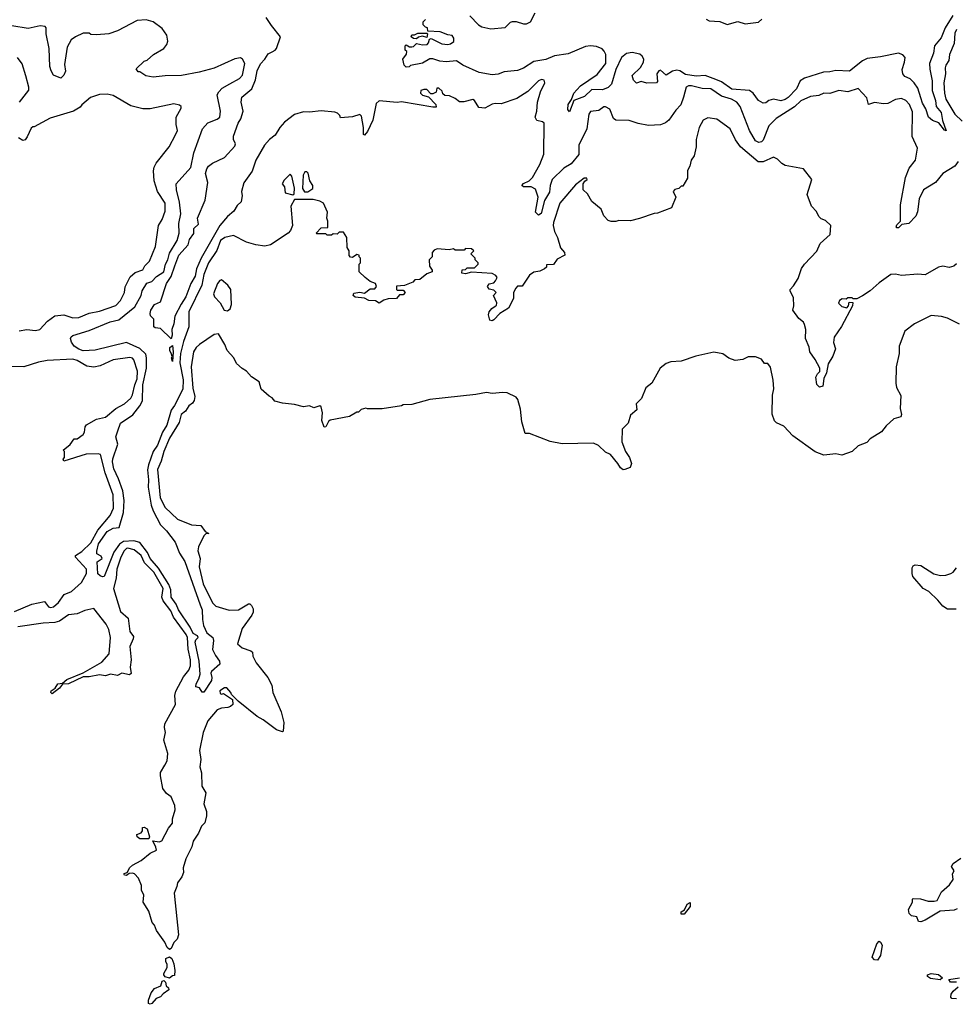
# Model space of a CAD drawing. Extents: x 2210602 to 2357277, y 510288 to 673808.
# Tile 404 of 464: x 2327468 to 2333758, y 616758 to 623380. Entities that reach past the tile are written whole.
import ezdxf

# ---------------------------------------------------------------- set-up
doc = ezdxf.new("R2010")
doc.units = 0

msp = doc.modelspace()

# ---------------------------------------------------------------- linework, layer by layer
at = {"layer": '0CON05XD'}
for points in [[(2330495, 623406.7), (2330552.5, 623345), (2330575, 623332), (2330635, 623318.8), (2330731.7, 623328.3), (2330767, 623363), (2330781.7, 623368.3), (2330805, 623368), (2330855, 623350.8), (2330875, 623352), (2330902.5, 623365), (2330933.3, 623425)], [(2328880.6, 622949.4), (2328945, 622983.2), (2328965, 623006), (2328982, 623085), (2328966.7, 623115), (2328953, 623123), (2328914.1, 623115.9), (2328775, 623053.8), (2328675, 623026.7), (2328555, 623003.3), (2328445, 623002.5), (2328365, 622993.3), (2328315, 623002.5), (2328275, 623030), (2328265, 623030), (2328251.7, 623048.3), (2328305, 623100), (2328325, 623107.5), (2328367.5, 623145), (2328436.7, 623185), (2328457.7, 623212.3), (2328463.8, 623235), (2328455.9, 623275.9), (2328425, 623320), (2328365.7, 623365.7), (2328318.8, 623378.8), (2328257.5, 623375), (2328125, 623303.8), (2328066.4, 623283.6), (2327985, 623277.5), (2327945, 623280), (2327935, 623290), (2327895, 623290), (2327842.5, 623265), (2327814, 623245), (2327785.8, 623195), (2327768.3, 623078.3), (2327775.6, 623034.4), (2327765, 623007.5), (2327745, 622987.5), (2327695, 623007.5), (2327680, 623035), (2327670, 623065), (2327666.7, 623185), (2327646.5, 623285), (2327646.2, 623325), (2327640, 623335), (2327605, 623337.9), (2327525, 623320.8), (2327415, 623339.1)], [(2333776.7, 622425), (2333753.8, 622395), (2333675, 622346), (2333625.4, 622284.6), (2333545, 622236), (2333515.6, 622175), (2333503.2, 622086.8), (2333492.3, 622057.7), (2333445, 622010), (2333398.3, 622001.7), (2333375, 621980), (2333365, 621980), (2333360, 621985), (2333365, 622000), (2333390, 622025), (2333389.4, 622135), (2333422.1, 622317.9), (2333448.1, 622381.9), (2333491.2, 622435), (2333503.8, 622515), (2333468.8, 622595), (2333469.7, 622759.7), (2333449.7, 622809.7), (2333425.4, 622835.4), (2333395, 622849.2), (2333356.1, 622843.9), (2333305, 622816.7), (2333275, 622813.3), (2333215, 622822.5), (2333175, 622810), (2333162.5, 622855), (2333105, 622917.5), (2333036.1, 622893.9), (2332975, 622903.8), (2332915, 622883.8), (2332875, 622885.8), (2332841.2, 622868.8), (2332785, 622864), (2332718.8, 622835), (2332676.3, 622793.7), (2332554, 622715), (2332504.3, 622665), (2332465, 622570), (2332455, 622558.8), (2332436.1, 622553.9), (2332414, 622565), (2332373.1, 622635), (2332311.4, 622795), (2332288.8, 622825), (2332254, 622845), (2332185.3, 622865.3), (2332115, 622915.6), (2332055, 622916.8), (2331985, 622935.4), (2331965, 622934.3), (2331948, 622925), (2331931.5, 622858.5), (2331913.5, 622806.5), (2331878, 622772), (2331830.9, 622705), (2331809.4, 622685), (2331775, 622671.6), (2331695, 622668.5), (2331625, 622681.1), (2331565, 622700.8), (2331475, 622703.8), (2331460, 622715), (2331435, 622777.5), (2331405, 622793.8), (2331395, 622793.3), (2331361.7, 622768.3), (2331305, 622761.2), (2331294.3, 622745), (2331281.5, 622645), (2331226.4, 622535), (2331227, 622473), (2331175, 622411.4), (2331125, 622381.1), (2331048.5, 622305), (2331033.1, 622265), (2331029.4, 622220.6), (2330995.4, 622164.6), (2330974, 622076), (2330955, 622065.6), (2330934.6, 622085), (2330953.3, 622185), (2330935, 622240), (2330906.2, 622256.2), (2330855, 622256), (2330844.3, 622265), (2330855, 622276.9), (2330893.8, 622295), (2330915, 622318.8), (2330965.5, 622405), (2330992, 622475), (2330993, 622683), (2330983.6, 622693.6), (2330945, 622702.5), (2330934.2, 622725), (2330944.2, 622765), (2330948.6, 622825), (2330970, 622895), (2330998.8, 622955), (2330993, 622973), (2330975, 622977.5), (2330955, 622967.5), (2330885, 622897.5), (2330809.5, 622850.5), (2330705, 622813.8), (2330665, 622816.2), (2330645, 622811.2), (2330594.1, 622784.1), (2330555, 622790), (2330526.4, 622836.4), (2330515, 622842.5), (2330453, 622827), (2330425, 622827.5), (2330395, 622850), (2330357, 622867), (2330325, 622870), (2330311.7, 622881.7), (2330308.3, 622898.3), (2330285, 622920), (2330271.7, 622918.3), (2330268.3, 622891.7), (2330245, 622880), (2330231.7, 622881.7), (2330205, 622910), (2330185, 622910), (2330165, 622902.5), (2330162.5, 622885), (2330175, 622871.2), (2330215, 622860), (2330265, 622810), (2330268.3, 622791.7), (2330245, 622792.5), (2330035, 622827.5), (2330005, 622823.8), (2329885, 622834.3), (2329863.3, 622815), (2329842.2, 622705), (2329805, 622627.5), (2329785, 622602.5), (2329778.3, 622608.3), (2329779.2, 622655), (2329765, 622730), (2329755, 622742.5), (2329705, 622727.5), (2329625, 622720), (2329620, 622735), (2329605, 622750), (2329587, 622757), (2329495, 622766.7), (2329415, 622758.8), (2329375, 622760.8), (2329315, 622741.4), (2329248.8, 622691.2), (2329215.8, 622655), (2329186.1, 622603.9), (2329148, 622575), (2329112.5, 622535), (2329055.5, 622435), (2329030, 622360), (2328975, 622282.5), (2328958, 622225), (2328963.3, 622195), (2328959.3, 622169.3), (2328956.2, 622155), (2328929.5, 622130.5), (2328907.4, 622092.6), (2328863.8, 622055), (2328814, 621995), (2328688.2, 621775), (2328657.1, 621705), (2328647.1, 621655), (2328618.5, 621605), (2328585, 621515.8), (2328552.5, 621467.5), (2328511.1, 621385), (2328504.4, 621335), (2328490, 621295), (2328492.3, 621257.7), (2328486.4, 621233.6), (2328415, 621302.5), (2328378.3, 621308.3), (2328370, 621315), (2328370, 621365), (2328347, 621387), (2328343.9, 621403.9), (2328348.8, 621425), (2328375, 621463.3), (2328415, 621482.5), (2328454.4, 621605), (2328487, 621653), (2328511.1, 621725), (2328537.3, 621795), (2328599.4, 621865), (2328608.6, 621901.4), (2328637.4, 621942.6), (2328639.4, 621975), (2328670, 622005), (2328663.3, 622045), (2328715.7, 622165), (2328731.5, 622285), (2328717.5, 622345), (2328725, 622376.2), (2328737.5, 622395), (2328764, 622415), (2328845, 622454), (2328915, 622528.8), (2328919.4, 622545), (2328904.4, 622574.4), (2328904.4, 622595.6), (2328937.2, 622682.8), (2328955, 622713.3), (2328970.8, 622765), (2328957.3, 622825), (2328961.3, 622858.7), (2329028, 622915), (2329054, 622975), (2329064, 623035), (2329087.3, 623082.7), (2329116.4, 623113.6), (2329138.8, 623151.2), (2329165, 623164), (2329185, 623173.8), (2329195, 623186.7), (2329220, 623265), (2329160, 623340), (2329123.8, 623395)], [(2332147.6, 622977.6), (2332075.5, 623005.5), (2332015, 623000), (2331945, 623011.5), (2331905, 623035.6), (2331885, 623040), (2331856.9, 623033.1), (2331815, 623006.7), (2331775, 623040), (2331764.1, 623035.9), (2331751.2, 623015), (2331756.2, 622965), (2331750, 622955), (2331685, 622953.3), (2331645, 622963.3), (2331615, 622952.5), (2331595, 622973.3), (2331584.3, 623005), (2331640.8, 623059.2), (2331661.1, 623095), (2331662.7, 623115), (2331653.6, 623135), (2331637.7, 623147.7), (2331585, 623158.8), (2331548.1, 623151.9), (2331513.8, 623125), (2331474.6, 623045.4), (2331446.9, 622945), (2331425, 622923.3), (2331385, 622908.5), (2331315, 622910), (2331265, 622863.3), (2331193, 622837), (2331165, 622760), (2331152.5, 622775), (2331155, 622810), (2331177.5, 622842.5), (2331193.8, 622885), (2331212.7, 622907.3), (2331238.8, 622935), (2331349.4, 623010.6), (2331409.2, 623085), (2331408.1, 623145), (2331397.4, 623167.4), (2331383.6, 623183.6), (2331345, 623198.9), (2331305, 623203.5), (2331270.6, 623199.4), (2331155, 623150), (2331062.6, 623137.4), (2331005, 623111.5), (2330925, 623097.9), (2330855, 623054.5), (2330815, 623038.2), (2330725, 623030), (2330684.2, 623014.2), (2330645, 623008.6), (2330557.5, 623025), (2330446.7, 623075), (2330405, 623102.5), (2330335, 623096.7), (2330291.7, 623101.7), (2330245, 623117.5), (2330225, 623116.7), (2330175, 623087.5), (2330095, 623072.5), (2330085, 623062.5), (2330065, 623060), (2330053, 623073), (2330042.5, 623115), (2330068.3, 623148.3), (2330070, 623165), (2330060, 623175), (2330060, 623205), (2330065, 623210), (2330088.3, 623198.3), (2330105, 623197.5), (2330115, 623200), (2330135, 623220), (2330175, 623210), (2330207, 623213), (2330217, 623223), (2330221.7, 623248.3), (2330235, 623252.5), (2330305, 623217.5), (2330345, 623213.3), (2330365, 623217.5), (2330387, 623233), (2330386.4, 623256.4), (2330375, 623272.5), (2330345, 623277.5), (2330295, 623297.5), (2330211.7, 623301.7), (2330210, 623325), (2330195, 623330), (2330180, 623345), (2330180, 623365), (2330195, 623380)], [(2332083.6, 623383.6), (2332102.4, 623372.4), (2332175, 623366.7), (2332225, 623348), (2332295, 623367.5), (2332345, 623350.8), (2332435, 623364.2), (2332456.8, 623383.2)], [(2333742.2, 623407.8), (2333690.3, 623325), (2333662, 623258), (2333618.2, 623205), (2333612.2, 623155), (2333584.7, 623085), (2333586.3, 623046.4), (2333601.9, 622968.1), (2333602.6, 622902.6), (2333625.3, 622835.3), (2333630, 622795), (2333663.5, 622755), (2333671.4, 622701.4), (2333696.7, 622633.3), (2333685, 622637.5), (2333647.1, 622687.1), (2333605, 622702.5), (2333577.1, 622725), (2333560.4, 622780.4), (2333537.7, 622817.7), (2333526.1, 622855), (2333505, 622919.2), (2333481.5, 622955), (2333455, 622981.9), (2333418.7, 622998.7), (2333405.8, 623015), (2333400.6, 623045), (2333417.3, 623095), (2333420, 623125), (2333404.5, 623144.5), (2333375.3, 623155.3), (2333255, 623129.2), (2333165, 623119.6), (2333135, 623102.9), (2333047, 623033), (2332955, 623038.5), (2332915, 623029.1), (2332872.2, 623027.8), (2332745, 622987.3), (2332715, 622969.2), (2332689.2, 622915), (2332634, 622856), (2332615, 622842.9), (2332585, 622833.8), (2332535, 622845.7), (2332505, 622836), (2332485, 622821.2), (2332465, 622818.8), (2332435, 622835.8), (2332398.1, 622885), (2332375, 622902.7), (2332255, 622913.3), (2332185, 622960.9), (2332147.6, 622977.6)], [(2330135, 623250), (2330115, 623252.5), (2330100, 623265), (2330105, 623277.5), (2330121.7, 623278.3), (2330145, 623290), (2330205, 623290), (2330210, 623285), (2330205, 623260), (2330175, 623270), (2330148.3, 623261.7), (2330135, 623250)], [(2333765, 623313.3), (2333755, 623290), (2333751.2, 623218.8), (2333718, 623145), (2333713.3, 623105), (2333693.8, 623075), (2333688.8, 623055), (2333691.2, 623015), (2333680.5, 622955), (2333685.5, 622885), (2333695, 622846.2), (2333755.7, 622745), (2333805, 622696.7)], [(2327466.2, 622825), (2327528, 622905), (2327530, 622925), (2327508.3, 623001.7), (2327483.6, 623083.6), (2327453.3, 623125)], [(2333765, 621737.5), (2333747, 621723), (2333716.1, 621713.9), (2333675, 621721.2), (2333645, 621716), (2333555, 621663.8), (2333505, 621668), (2333395, 621660), (2333355, 621668), (2333325, 621665.8), (2333245, 621610.8), (2333185, 621556.7), (2333135, 621523.3), (2333095, 621502.5), (2333071.7, 621501.7), (2333065, 621510), (2333035, 621510), (2333025, 621500), (2332998.3, 621501.7), (2332978.3, 621491.7), (2332973, 621473), (2332995, 621450), (2333028.3, 621441.7), (2333040, 621455), (2333045, 621480), (2333068.3, 621478.3), (2333067.5, 621455), (2332992.7, 621317.3), (2332943.3, 621245), (2332938.3, 621208.3), (2332953.3, 621165), (2332935, 621117.5), (2332902.5, 621065), (2332892.5, 621005), (2332873.6, 620966.4), (2332866.7, 620915), (2332845, 620907.5), (2332826.4, 620926.4), (2332820, 620975), (2332831.7, 620998.3), (2332847, 621013), (2332847.5, 621035), (2332816.7, 621095), (2332780, 621145), (2332776.4, 621176.4), (2332750, 621235), (2332752.5, 621295), (2332745, 621330), (2332737.5, 621345), (2332705, 621370), (2332666, 621425), (2332672, 621455), (2332669.5, 621509.5), (2332647.5, 621555), (2332647.5, 621565), (2332670.7, 621589.3), (2332700.7, 621639.3), (2332724.1, 621705.9), (2332743.3, 621735), (2332826.4, 621823.6), (2332850, 621875), (2332917.5, 621935), (2332920, 621995), (2332885, 622030), (2332855, 622040), (2332840, 622055), (2332825, 622090), (2332790, 622125), (2332762.5, 622205), (2332792.5, 622305), (2332737.3, 622377.3), (2332615, 622400), (2332592.1, 622412.1), (2332562.3, 622442.3), (2332535, 622456.2), (2332465.5, 622424.5), (2332433.5, 622423.5), (2332314.4, 622525), (2332280.6, 622570.6), (2332243.8, 622645), (2332155, 622710), (2332095, 622718.6), (2332063.8, 622705), (2332036.2, 622655), (2332016.2, 622575), (2332016, 622525), (2332002.5, 622465), (2331982.5, 622435), (2331972.5, 622395), (2331957.5, 622365), (2331957.5, 622315), (2331925, 622260), (2331915, 622260), (2331900, 622245), (2331873, 622237), (2331860, 622225), (2331880, 622185), (2331850, 622115), (2331755, 622077.5), (2331733, 622077), (2331635, 622042.5), (2331575, 622027.5), (2331495, 622030), (2331475, 622022.5), (2331445, 622022.5), (2331425, 622030), (2331395, 622060), (2331376.7, 622105), (2331315, 622157.5), (2331285, 622207.5), (2331256.4, 622236.4), (2331256.7, 622275), (2331266.4, 622293.6), (2331282.5, 622305), (2331280, 622315), (2331262.5, 622315), (2331205, 622270), (2331100, 622145), (2331056.7, 622015), (2331053.8, 621995), (2331064.2, 621954.2), (2331083.3, 621915), (2331102.5, 621845), (2331130, 621815), (2331132.5, 621795), (2331080.7, 621769.3), (2331057, 621733), (2331010, 621730), (2331010, 621715), (2330997, 621703), (2330965, 621687.5), (2330925, 621682.5), (2330895, 621662.5), (2330845, 621587.5), (2330815, 621586.7), (2330803.3, 621575), (2330787.5, 621545), (2330788, 621505), (2330755, 621440), (2330696.5, 621403.5), (2330655, 621360), (2330645, 621353.3), (2330628.3, 621358.3), (2330618.6, 621395), (2330624, 621415), (2330641.9, 621438.1), (2330665, 621452), (2330673.6, 621456.4), (2330676.2, 621475), (2330652.5, 621525), (2330670, 621545), (2330655, 621560), (2330625, 621567.5), (2330612.5, 621585), (2330625, 621602.5), (2330655, 621610), (2330666.4, 621623.6), (2330677.5, 621645), (2330669.3, 621659.3), (2330645, 621672.5), (2330505, 621682.5), (2330465, 621670), (2330440, 621675), (2330443, 621697), (2330465, 621700), (2330475, 621710), (2330525, 621710), (2330550, 621735), (2330550, 621745), (2330530, 621765), (2330530, 621775), (2330500, 621805), (2330520, 621825), (2330505, 621837.5), (2330465, 621840), (2330455, 621830), (2330395, 621830), (2330385, 621837.5), (2330355, 621832.5), (2330275, 621837.5), (2330255, 621830), (2330240, 621815), (2330240, 621785), (2330220, 621765), (2330223, 621723), (2330240, 621695), (2330240, 621685), (2330205, 621670), (2330157, 621633), (2330125, 621630), (2330110, 621615), (2330055, 621592.5), (2330001.7, 621588.3), (2330000, 621565), (2330005, 621560), (2330045, 621560), (2330060, 621545), (2330045, 621530), (2330021.7, 621528.3), (2330000, 621505), (2329945, 621502.5), (2329915, 621492.5), (2329885, 621472.5), (2329859.3, 621489.3), (2329815, 621490), (2329785, 621507.5), (2329723, 621513), (2329710, 621525), (2329715, 621540), (2329755, 621547.5), (2329785, 621540), (2329825, 621570), (2329855, 621570), (2329867.5, 621585), (2329860, 621605), (2329825, 621620), (2329790, 621645), (2329750, 621685), (2329750, 621735), (2329760, 621745), (2329760, 621775), (2329750, 621785), (2329750, 621795), (2329735, 621800), (2329705, 621780), (2329691.7, 621781.7), (2329683, 621793), (2329682.5, 621825), (2329668.3, 621848.3), (2329667.5, 621915), (2329645, 621950), (2329615, 621950), (2329601.7, 621938.3), (2329575, 621940), (2329565, 621930), (2329535, 621930), (2329525, 621940), (2329465, 621940), (2329460, 621945), (2329495, 621980), (2329538.3, 621981.7), (2329540, 622025), (2329532.5, 622045), (2329537.5, 622085), (2329510, 622145), (2329485, 622160), (2329440.8, 622170.8), (2329315, 622170), (2329290, 622125), (2329302.5, 621995), (2329288.3, 621961.7), (2329272.5, 621945), (2329153.9, 621866.1), (2329115, 621856.2), (2329055.9, 621865.9), (2328993.4, 621883.4), (2328905, 621928.2), (2328846, 621915), (2328818.5, 621895), (2328792, 621828), (2328737.5, 621745), (2328705.3, 621665), (2328692, 621595), (2328603.8, 621415), (2328605.5, 621315), (2328569.1, 621215), (2328548.9, 621135), (2328545, 621072.5), (2328566.8, 620956.8), (2328563.5, 620895), (2328508.8, 620785), (2328486.2, 620753.8), (2328456.3, 620653.7), (2328427.2, 620605), (2328395, 620517.8), (2328364.7, 620475), (2328333.9, 620386.1), (2328327.4, 620352.6), (2328334.2, 620285), (2328331.6, 620235), (2328351.3, 620115), (2328365, 620077.5), (2328415, 619982.9), (2328455, 619941.9), (2328511.8, 619865), (2328541.7, 619791.7), (2328577.7, 619735), (2328681.5, 619445), (2328695, 619410), (2328696.1, 619346.1), (2328703.8, 619305), (2328726.7, 619255), (2328765.7, 619225), (2328770, 619205), (2328764.3, 619144.3), (2328783, 619103), (2328810, 619065), (2328812.5, 619045), (2328757.5, 618995), (2328753.3, 618985), (2328760, 618955), (2328757.1, 618935), (2328705, 618857.5), (2328695, 618857.5), (2328676.1, 618886.1), (2328651.7, 618891.7), (2328653.9, 618913.9), (2328672.8, 618947.2), (2328681.7, 618978.3), (2328673.5, 619065), (2328646.9, 619193.1), (2328651.3, 619208.7), (2328667.5, 619225), (2328662.5, 619235), (2328635, 619251.5), (2328613.4, 619293.4), (2328535, 619410.9), (2328518.8, 619448.8), (2328485.3, 619495), (2328484.2, 619545), (2328470.3, 619580.3), (2328400.6, 619690.6), (2328344.8, 619754.8), (2328325.8, 619795.8), (2328275, 619864.6), (2328235, 619874.8), (2328165, 619870), (2328138.1, 619851.9), (2328100.7, 619799.3), (2328035.8, 619635), (2328025, 619632), (2328008.3, 619638.3), (2327993.1, 619653.1), (2327987.5, 619732.5), (2328022.5, 619755), (2328015, 619770.8), (2327987.3, 619787.3), (2327985.6, 619805.6), (2327996.8, 619855), (2328055, 619937.1), (2328095, 619959.6), (2328135.9, 619964.1), (2328166, 620065), (2328169.1, 620145), (2328162, 620212), (2328132.6, 620292.6), (2328099.9, 620359.9), (2328090.9, 620405), (2328093.2, 620426.8), (2328128.2, 620525), (2328112.9, 620575), (2328127.5, 620615), (2328144.3, 620665), (2328227.9, 620722.1), (2328276.3, 620783.6), (2328293.8, 620816.2), (2328295.2, 620925), (2328320.3, 621035), (2328320.6, 621105), (2328315, 621130), (2328275, 621167.7), (2328185, 621209.4), (2327975, 621156), (2327895, 621152.7), (2327865, 621163.6), (2327832.9, 621185), (2327815, 621210), (2327808.8, 621235), (2327812.7, 621247.3), (2327824.2, 621255.8), (2327935, 621288.9), (2328075, 621348.2), (2328135, 621362.1), (2328241.1, 621448.9), (2328284.6, 621525.4), (2328291.9, 621555), (2328323.2, 621606.8), (2328355, 621619.5), (2328388.1, 621651.9), (2328436, 621684), (2328446.9, 621735), (2328464.2, 621765), (2328475, 621809.2), (2328525.4, 621895), (2328540.9, 621945), (2328537.9, 622007.9), (2328550.9, 622075), (2328542.1, 622152.1), (2328521.4, 622235), (2328519.2, 622275), (2328618.6, 622385), (2328638.6, 622485), (2328696, 622645), (2328733.4, 622686.6), (2328795, 622710), (2328813.8, 622725), (2328817.1, 622765), (2328795.5, 622875), (2328805.4, 622895), (2328829.7, 622920.3), (2328880.6, 622949.4)], [(2327463.1, 621286.9), (2327515.5, 621295.5), (2327575, 621289.4), (2327603.8, 621295), (2327655, 621353.1), (2327705, 621387.5), (2327765, 621394.5), (2327825, 621375.6), (2327865, 621376.9), (2327935, 621405.7), (2328005, 621419.4), (2328115, 621456.7), (2328145, 621490), (2328171.9, 621545), (2328177.3, 621582.7), (2328209.6, 621650.4), (2328245, 621680), (2328295, 621697.5), (2328310, 621725), (2328340, 621755), (2328380, 621855), (2328400, 621995), (2328426.2, 622035), (2328445, 622092.5), (2328446.7, 622145), (2328393.3, 622223.3), (2328371.8, 622295), (2328367.8, 622362.2), (2328372, 622388), (2328385, 622413.8), (2328473.3, 622525), (2328516.2, 622605), (2328527.5, 622635), (2328520, 622675), (2328520, 622725), (2328552.5, 622785), (2328552.5, 622795), (2328542.5, 622805), (2328504.1, 622814.1), (2328345, 622779.6), (2328295, 622780.8), (2328215, 622800.9), (2328095, 622870.8), (2328055, 622878.8), (2328005, 622876.2), (2327943.9, 622856.1), (2327885, 622807.5), (2327875, 622792.5), (2327830, 622765), (2327673.6, 622716.4), (2327565, 622660), (2327555, 622660), (2327545, 622650), (2327518.8, 622591.2), (2327505, 622572.5), (2327488.3, 622568.3), (2327460, 622585)], [(2329305, 622202.5), (2329312.5, 622207.5), (2329316.2, 622246.2), (2329297, 622327), (2329285, 622340), (2329245, 622300), (2329233.3, 622275), (2329247.5, 622255), (2329252.5, 622215), (2329305, 622202.5)], [(2329405, 622222), (2329437.5, 622245), (2329437.5, 622265), (2329417.5, 622295), (2329407, 622347), (2329397, 622357), (2329385, 622357.5), (2329373.3, 622335), (2329370, 622245), (2329382.5, 622222.5), (2329405, 622222)], [(2328865, 621422.5), (2328882.5, 621435), (2328891.2, 621465), (2328886.2, 621565), (2328866.7, 621595), (2328825, 621630), (2328813.6, 621626.4), (2328797.5, 621605), (2328771.2, 621535), (2328776.7, 621515), (2328815.8, 621475.8), (2328843.3, 621425), (2328865, 621422.5)], [(2333785, 621331.2), (2333705, 621371.2), (2333665, 621384), (2333595, 621390), (2333483.8, 621335), (2333417.5, 621285), (2333380, 621185), (2333380, 621135), (2333360, 621045), (2333358.8, 620935), (2333362.5, 620905), (2333391.7, 620851.7), (2333386.2, 620765), (2333396.2, 620725), (2333390.7, 620709.3), (2333343.9, 620696.1), (2333292.3, 620647.7), (2333261.7, 620608.3), (2333185, 620560), (2333164.1, 620535.9), (2333105, 620513.8), (2333063.3, 620475), (2332995, 620450), (2332955, 620458.8), (2332875, 620451.2), (2332815, 620473.8), (2332665, 620582), (2332605, 620646), (2332555, 620668.8), (2332541.2, 620681.2), (2332526.4, 620726.4), (2332528.6, 620855), (2332537.3, 620897.3), (2332533.9, 620956.1), (2332515, 621042.5), (2332497.7, 621067.7), (2332475, 621066.7), (2332455, 621096.2), (2332415, 621112), (2332365, 621111.2), (2332330, 621095), (2332277, 621087), (2332235, 621102.5), (2332195, 621132.5), (2332135, 621143.3), (2332013.9, 621116.1), (2331915, 621082.5), (2331845, 621077.5), (2331815, 621067.5), (2331772.5, 621035), (2331716.7, 620935), (2331677, 620903), (2331647, 620833), (2331613, 620797), (2331617.5, 620755), (2331575, 620720), (2331557.5, 620665), (2331517.5, 620625), (2331515, 620540), (2331540, 620475), (2331566.7, 620435), (2331580, 620395), (2331573, 620367), (2331536.4, 620353.6), (2331525, 620353.3), (2331506.1, 620366.1), (2331490, 620395), (2331440, 620455), (2331405, 620470), (2331360, 620515), (2331325, 620532.5), (2331115, 620526.7), (2331035, 620543.3), (2330895, 620597.5), (2330865, 620597.5), (2330844, 620674)], [(2330844, 620674), (2330835, 620760), (2330816.7, 620825), (2330805, 620840), (2330745, 620870), (2330715, 620873.1), (2330645, 620865.6), (2330605, 620871.9), (2330535, 620857.8), (2330225, 620826), (2330105, 620792.5), (2330045, 620790), (2330035, 620782.5), (2329905, 620763.3), (2329805, 620762.5), (2329795, 620767.5), (2329763, 620757), (2329745, 620740), (2329735, 620740), (2329685, 620710), (2329555, 620686.7), (2329542.7, 620677.3), (2329525, 620642.5), (2329515, 620640), (2329500, 620685), (2329502.5, 620735), (2329495, 620776.2), (2329485, 620783.3), (2329445, 620770), (2329415, 620783.3), (2329375, 620775.8), (2329315, 620792.5), (2329235, 620800.8), (2329182.5, 620815), (2329165, 620837.5), (2329145, 620847.5), (2329090, 620895), (2329077.5, 620945), (2329025, 620977.5), (2328992.5, 621015), (2328964, 621034), (2328925, 621067.5), (2328907.5, 621105), (2328862.5, 621155), (2328847.5, 621195), (2328805, 621267.5), (2328775, 621263.3), (2328676, 621195), (2328655, 621174), (2328636.9, 621145), (2328619.4, 621045), (2328632.6, 620902.6), (2328644.4, 620845), (2328640.8, 620819.2), (2328629.2, 620800.8), (2328605, 620783.3), (2328582.2, 620747.8), (2328552.5, 620725), (2328539.4, 620670.6), (2328475, 620566), (2328437.3, 620475), (2328419.7, 620410.3), (2328393.1, 620355), (2328411.9, 620165), (2328445, 620098.8), (2328529.3, 620019.3), (2328623, 619983), (2328685, 619977.5), (2328715, 619937.5), (2328740, 619925), (2328719.3, 619920.7), (2328705, 619907.5), (2328668.8, 619835), (2328666.4, 619806.4), (2328681.2, 619755), (2328675, 619700), (2328700.6, 619585), (2328765, 619458), (2328785.7, 619435.7), (2328875, 619408), (2328938.8, 619411.2), (2329005, 619450), (2329015, 619450), (2329025, 619440), (2329037, 619417), (2329036.7, 619395), (2329027.5, 619375), (2328963.3, 619285), (2328933, 619183), (2328962.5, 619155), (2329022.5, 619135), (2329033.3, 619125), (2329035, 619100), (2329057.5, 619055), (2329136.1, 618956.1), (2329163.3, 618905), (2329168.8, 618855), (2329226.2, 618725), (2329243, 618653), (2329240, 618595), (2329235, 618590), (2329195, 618602.5), (2329105, 618670), (2329064.2, 618694.2), (2328937, 618797), (2328891.7, 618841.7), (2328887.5, 618855), (2328860, 618885), (2328845, 618886.7), (2328813.3, 618865), (2328815, 618847.5), (2328825, 618842.5), (2328837, 618847), (2328898.3, 618808.3), (2328900, 618775), (2328885, 618760), (2328867, 618753), (2328825, 618750), (2328795, 618737.5), (2328731.9, 618665), (2328700.9, 618585), (2328677.5, 618465), (2328684.4, 618404.4), (2328679.2, 618355), (2328689.2, 618315), (2328693.3, 618225), (2328719.5, 618179.5), (2328705.7, 618105.7), (2328724.3, 618055), (2328724.3, 618025), (2328711.3, 617978.7), (2328690, 617955), (2328670.5, 617909.5), (2328633.8, 617855), (2328623.9, 617816.1), (2328584.2, 617735.8), (2328567.5, 617675), (2328570, 617645), (2328557.5, 617615), (2328527.5, 617575), (2328525, 617550), (2328506.7, 617505), (2328535.9, 617224.1), (2328526.7, 617195), (2328505, 617172.5), (2328486.1, 617133.9), (2328475, 617126.7), (2328459.5, 617139.5), (2328443.8, 617175), (2328387.5, 617255), (2328375, 617290), (2328358.3, 617308.3), (2328336.7, 617385), (2328296.7, 617445), (2328301.7, 617491.7), (2328287.5, 617525), (2328287, 617557), (2328267, 617607), (2328240, 617635), (2328225, 617640), (2328203, 617637), (2328185, 617623.8), (2328172.5, 617625), (2328167.5, 617635), (2328193.3, 617646.7), (2328206.2, 617675), (2328225, 617692.5), (2328283.3, 617725), (2328345, 617773.3), (2328386.4, 617793.6), (2328383.3, 617815), (2328363.3, 617856.7), (2328405, 617850), (2328423.9, 617856.1), (2328468.6, 617941.4), (2328496, 617975), (2328495.8, 618005), (2328512.9, 618065), (2328510.6, 618095), (2328485, 618153.3), (2328454.3, 618174.3), (2328429.7, 618209.7), (2328414.3, 618295), (2328414.5, 618315.5), (2328444.3, 618365.7), (2328458.6, 618395), (2328463.3, 618445), (2328437.5, 618535), (2328448.6, 618585), (2328441.7, 618618.3), (2328443.8, 618645), (2328515, 618773.3), (2328510, 618835), (2328517, 618863), (2328569.1, 618960.9), (2328604, 619005), (2328617.1, 619035), (2328616.7, 619075), (2328599.6, 619145), (2328595.3, 619225), (2328587.1, 619245), (2328500.6, 619360.6), (2328484.3, 619405), (2328431.8, 619471.8), (2328424.3, 619495), (2328431.5, 619555), (2328369.7, 619665), (2328307.6, 619727.6), (2328284.5, 619775), (2328237.1, 619815), (2328194.6, 619825.4), (2328185, 619823.1), (2328168.5, 619805), (2328145, 619758), (2328121.2, 619685), (2328117, 619623), (2328098.1, 619555), (2328145, 619398.8), (2328198, 619355), (2328209.2, 619265), (2328232, 619232), (2328230.8, 619215), (2328207.5, 619165), (2328217.8, 619075), (2328210, 619025), (2328217.3, 618982.7), (2328205, 618974), (2328155, 618984.3), (2328125, 618969.1), (2328077.4, 618977.4), (2328045, 618965.8), (2328004.2, 618974.2), (2327935, 618960), (2327895, 618960), (2327796.4, 618913.6), (2327755, 618910), (2327735.4, 618884.6), (2327685, 618846.2), (2327678, 618855), (2327680, 618865), (2327706.4, 618883.6), (2327725, 618912), (2327755, 618916.7), (2327785, 618942.5), (2327895, 618986.7), (2328020.5, 619059.5), (2328069.2, 619115), (2328077.8, 619225), (2328067.9, 619277.9), (2328048.6, 619315), (2327965, 619420), (2327905, 619406.7), (2327855, 619384.2), (2327795, 619376.7), (2327736.2, 619335), (2327705, 619325.7), (2327625, 619320.8), (2327455, 619296.7)], [(2328495, 621080), (2328487.5, 621105), (2328492.5, 621115), (2328489.3, 621129.3), (2328477.5, 621155), (2328477.5, 621175), (2328495, 621187.5), (2328500, 621145), (2328495, 621080)], [(2327431.7, 619398.3), (2327550.3, 619449.7), (2327635, 619467.5), (2327660.6, 619430.6), (2327675, 619425.7), (2327695, 619430.6), (2327729.5, 619460.5), (2327766.3, 619513.7), (2327815.8, 619535), (2327884.3, 619595), (2327916.5, 619655), (2327917.5, 619685), (2327843.3, 619765), (2327843.3, 619775), (2327885, 619802.5), (2327945, 619861.5), (2327992.9, 619947.1), (2328076, 620045), (2328097.5, 620095), (2328095.6, 620185), (2328041.5, 620331.5), (2328010, 620455), (2327995, 620460), (2327915, 620457.5), (2327765, 620410), (2327760, 620425), (2327770, 620435), (2327770, 620475), (2327760, 620485), (2327806.4, 620523.6), (2327835, 620560), (2327855, 620560), (2327895, 620590), (2327903.3, 620605), (2327907.7, 620642.3), (2327916.7, 620655), (2327985, 620693.8), (2328045, 620707.5), (2328115, 620764), (2328173.3, 620795), (2328215, 620833.8), (2328226.1, 620856.1), (2328241.1, 620925), (2328257.3, 620965), (2328260, 621015), (2328235, 621092.5), (2328225, 621103.3), (2328207.7, 621107.7), (2328095, 621091.9), (2328008.7, 621051.3), (2327965, 621042.1), (2327918.5, 621048.5), (2327855, 621087.3), (2327825, 621095.5), (2327652.1, 621087.9), (2327595, 621076.9), (2327494.6, 621044.6), (2327412.4, 621047.6)], [(2333764.2, 619414.2), (2333705, 619416.2), (2333674.3, 619434.3), (2333641.2, 619475), (2333578.8, 619535), (2333542.5, 619555), (2333473.3, 619635), (2333466.7, 619655), (2333467, 619693), (2333473.6, 619706.4), (2333487, 619713), (2333525, 619708), (2333613.7, 619653.7), (2333657.9, 619642.1), (2333695, 619643.1), (2333726.7, 619655), (2333743.8, 619665), (2333765, 619692.5)], [(2328275, 617870.8), (2328256.7, 617885), (2328255, 617900), (2328285, 617910), (2328292.5, 617925), (2328293, 617947), (2328305, 617950), (2328325, 617936.7), (2328340, 617885), (2328335, 617871.2), (2328275, 617870.8)], [(2333769.3, 617400.7), (2333749.3, 617390.7), (2333655, 617383.3), (2333556.1, 617323.9), (2333525, 617312.5), (2333510, 617315), (2333500, 617345), (2333463, 617353), (2333448.3, 617368.3), (2333443.9, 617396.1), (2333470, 617445), (2333470, 617465), (2333475, 617470), (2333523.6, 617466.4), (2333575, 617452), (2333615, 617450.8), (2333635, 617456.7), (2333665.9, 617514.1), (2333718, 617562), (2333743.6, 617596.4), (2333738, 617635), (2333750, 617655), (2333732.5, 617685), (2333742.5, 617705), (2333795, 617741.2)], [(2331935, 617364), (2331915, 617364), (2331915, 617380), (2331936.4, 617393.6), (2331955, 617431.2), (2331975, 617442.5), (2331976, 617415), (2331935, 617364)], [(2333235, 617054.4), (2333215, 617055.7), (2333198.6, 617075), (2333230, 617165), (2333245, 617182.5), (2333255.8, 617175.8), (2333265.7, 617155), (2333255.6, 617085), (2333235, 617054.4)], [(2328475, 616932.5), (2328445, 616942.5), (2328437.5, 616955), (2328437.5, 616965), (2328460, 617005), (2328460, 617025), (2328450, 617045), (2328451.2, 617065), (2328475, 617077.5), (2328490, 617065), (2328505, 617030), (2328510, 616985), (2328508.3, 616951.7), (2328495, 616950), (2328475, 616932.5)], [(2333655, 616922.9), (2333591.3, 616931.3), (2333570, 616945), (2333572, 616955), (2333595, 616964.6), (2333645, 616958.7), (2333672.5, 616935), (2333655, 616922.9)], [(2333766.9, 616906.9), (2333725.9, 616905.9), (2333713.3, 616925), (2333785, 616935.6)], [(2328345, 616757.5), (2328333.3, 616763.3), (2328334, 616785), (2328351.1, 616835), (2328375, 616864.2), (2328417.5, 616882.5), (2328425, 616912.5), (2328437, 616917), (2328447, 616907), (2328451.7, 616881.7), (2328468.3, 616868.3), (2328470, 616855), (2328432.3, 616827.7), (2328415, 616806.7), (2328385, 616796.7), (2328355, 616762.5), (2328345, 616757.5)], [(2333765, 616794), (2333735, 616797.5), (2333727.5, 616805), (2333730, 616825), (2333744.1, 616845.9), (2333777.5, 616875)]]:
    msp.add_lwpolyline(points, dxfattribs=at)

doc.saveas('drawing.dxf')
